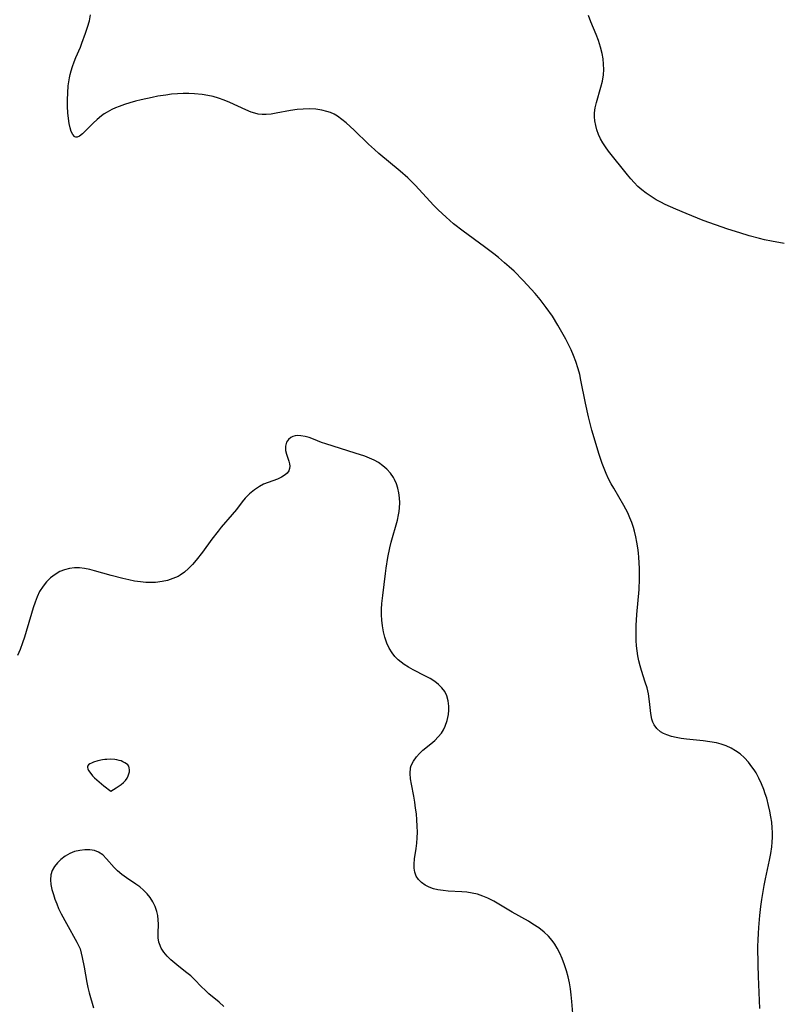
# Model space of a CAD drawing. Header units: metres. Extents: x 1073367 to 1082519, y 1569854 to 1574957.
# Tile 919 of 1056: x 1080263 to 1080472, y 1572868 to 1573139. Entities that reach past the tile are written whole.
import ezdxf

# ---------------------------------------------------------------- set-up
doc = ezdxf.new("R2010")
doc.units = ezdxf.units.M
doc.layers.add('CGG_CurvaNivelLidar_v1', color=253, linetype='Continuous', lineweight=30)

msp = doc.modelspace()

# ---------------------------------------------------------------- linework, layer by layer
at = {"layer": 'CGG_CurvaNivelLidar_v1'}
for p, q in [((1080282.5475, 1573138.5943, 73.5), (1080282.8643, 1573140.2278, 73.5)), ((1080420.7744, 1573138.3389, 73), (1080420.0833, 1573140.1157, 73)), ((1080281.5288, 1573135.1602, 73.5), (1080282.0851, 1573136.8684, 73.5)), ((1080282.0851, 1573136.8684, 73.5), (1080282.5475, 1573138.5943, 73.5)), ((1080422.2166, 1573134.8788, 73), (1080420.7744, 1573138.3389, 73)), ((1080280.5088, 1573132.4146, 73.5), (1080281.5288, 1573135.1602, 73.5)), ((1080422.8623, 1573133.1708, 73), (1080422.2166, 1573134.8788, 73)), ((1080280.0862, 1573131.371, 73.5), (1080280.5088, 1573132.4146, 73.5)), ((1080423.4176, 1573131.3863, 73), (1080422.8623, 1573133.1708, 73)), ((1080278.8432, 1573128.5077, 73.5), (1080280.0862, 1573131.371, 73.5)), ((1080423.8492, 1573129.5805, 73), (1080423.4176, 1573131.3863, 73)), ((1080424.0991, 1573128.1218, 73), (1080423.8492, 1573129.5805, 73)), ((1080277.5086, 1573124.8166, 73.5), (1080277.8993, 1573126.0659, 73.5)), ((1080277.8993, 1573126.0659, 73.5), (1080278.3494, 1573127.2955, 73.5)), ((1080278.3494, 1573127.2955, 73.5), (1080278.8432, 1573128.5077, 73.5)), ((1080424.2545, 1573126.6627, 73), (1080424.0991, 1573128.1218, 73)), ((1080424.303, 1573125.1644, 73), (1080424.2545, 1573126.6627, 73)), ((1080277.056, 1573122.8923, 73.5), (1080277.2619, 1573123.8597, 73.5)), ((1080277.2619, 1573123.8597, 73.5), (1080277.5086, 1573124.8166, 73.5)), ((1080423.9411, 1573121.9972, 73), (1080424.218, 1573123.6794, 73)), ((1080424.218, 1573123.6794, 73), (1080424.303, 1573125.1644, 73)), ((1080276.5782, 1573118.7694, 73.5), (1080276.7298, 1573120.7, 73.5)), ((1080276.7298, 1573120.7, 73.5), (1080276.8708, 1573121.7996, 73.5)), ((1080276.8708, 1573121.7996, 73.5), (1080277.056, 1573122.8923, 73.5)), ((1080423.5258, 1573120.3375, 73), (1080423.9411, 1573121.9972, 73)), ((1080276.525, 1573116.8477, 73.5), (1080276.5782, 1573118.7694, 73.5)), ((1080303.6105, 1573118.1566, 73.5), (1080301.4509, 1573117.8083, 73.5)), ((1080305.2208, 1573118.3607, 73.5), (1080303.6105, 1573118.1566, 73.5)), ((1080306.8308, 1573118.5069, 73.5), (1080305.2208, 1573118.3607, 73.5)), ((1080308.4383, 1573118.5835, 73.5), (1080306.8308, 1573118.5069, 73.5)), ((1080310.0088, 1573118.5804, 73.5), (1080308.4383, 1573118.5835, 73.5)), ((1080311.5714, 1573118.5034, 73.5), (1080310.0088, 1573118.5804, 73.5)), ((1080313.6345, 1573118.2924, 73.5), (1080311.5714, 1573118.5034, 73.5)), ((1080315.1558, 1573118.05, 73.5), (1080313.6345, 1573118.2924, 73.5)), ((1080316.6536, 1573117.7298, 73.5), (1080315.1558, 1573118.05, 73.5)), ((1080422.2735, 1573116.1158, 73), (1080423.5258, 1573120.3375, 73)), ((1080276.5508, 1573114.9576, 73.5), (1080276.525, 1573116.8477, 73.5)), ((1080292.2387, 1573115.5604, 73.5), (1080290.7829, 1573115.0379, 73.5)), ((1080293.7292, 1573116.0287, 73.5), (1080292.2387, 1573115.5604, 73.5)), ((1080295.2454, 1573116.4517, 73.5), (1080293.7292, 1573116.0287, 73.5)), ((1080296.7852, 1573116.8375, 73.5), (1080295.2454, 1573116.4517, 73.5)), ((1080299.8918, 1573117.5145, 73.5), (1080296.7852, 1573116.8375, 73.5)), ((1080301.4509, 1573117.8083, 73.5), (1080299.8918, 1573117.5145, 73.5)), ((1080318.1214, 1573117.3255, 73.5), (1080316.6536, 1573117.7298, 73.5)), ((1080319.7062, 1573116.7747, 73.5), (1080318.1214, 1573117.3255, 73.5)), ((1080321.2472, 1573116.1408, 73.5), (1080319.7062, 1573116.7747, 73.5)), ((1080325.6431, 1573114.0916, 73.5), (1080321.2472, 1573116.1408, 73.5)), ((1080421.9487, 1573114.6778, 73), (1080422.2735, 1573116.1158, 73)), ((1080276.6383, 1573113.2652, 73.5), (1080276.5508, 1573114.9576, 73.5)), ((1080276.7964, 1573111.6686, 73.5), (1080276.6383, 1573113.2652, 73.5)), ((1080286.6691, 1573112.9488, 73.5), (1080285.8775, 1573112.3846, 73.5)), ((1080287.4966, 1573113.4751, 73.5), (1080286.6691, 1573112.9488, 73.5)), ((1080288.7851, 1573114.1711, 73.5), (1080287.4966, 1573113.4751, 73.5)), ((1080289.7697, 1573114.6244, 73.5), (1080288.7851, 1573114.1711, 73.5)), ((1080290.7829, 1573115.0379, 73.5), (1080289.7697, 1573114.6244, 73.5)), ((1080327.1595, 1573113.4592, 73.5), (1080325.6431, 1573114.0916, 73.5)), ((1080328.1211, 1573113.1345, 73.5), (1080327.1595, 1573113.4592, 73.5)), ((1080329.092, 1573112.9037, 73.5), (1080328.1211, 1573113.1345, 73.5)), ((1080330.1633, 1573112.786, 73.5), (1080329.092, 1573112.9037, 73.5)), ((1080331.257, 1573112.7904, 73.5), (1080330.1633, 1573112.786, 73.5)), ((1080332.6416, 1573112.9295, 73.5), (1080331.257, 1573112.7904, 73.5)), ((1080334.0524, 1573113.1661, 73.5), (1080332.6416, 1573112.9295, 73.5)), ((1080337.9397, 1573113.8954, 73.5), (1080334.0524, 1573113.1661, 73.5)), ((1080339.7875, 1573114.1418, 73.5), (1080337.9397, 1573113.8954, 73.5)), ((1080341.5155, 1573114.2775, 73.5), (1080339.7875, 1573114.1418, 73.5)), ((1080343.2404, 1573114.3131, 73.5), (1080341.5155, 1573114.2775, 73.5)), ((1080344.9463, 1573114.2295, 73.5), (1080343.2404, 1573114.3131, 73.5)), ((1080346.6157, 1573113.9985, 73.5), (1080344.9463, 1573114.2295, 73.5)), ((1080347.9752, 1573113.6633, 73.5), (1080346.6157, 1573113.9985, 73.5)), ((1080348.9575, 1573113.3156, 73.5), (1080347.9752, 1573113.6633, 73.5)), ((1080349.9738, 1573112.8535, 73.5), (1080348.9575, 1573113.3156, 73.5)), ((1080350.9485, 1573112.3018, 73.5), (1080349.9738, 1573112.8535, 73.5)), ((1080421.7644, 1573112.1632, 73), (1080421.7707, 1573113.2372, 73)), ((1080421.7707, 1573113.2372, 73), (1080421.9487, 1573114.6778, 73)), ((1080277.0011, 1573110.3507, 73.5), (1080276.7964, 1573111.6686, 73.5)), ((1080277.2642, 1573109.154, 73.5), (1080277.0011, 1573110.3507, 73.5)), ((1080283.5864, 1573110.443, 73.5), (1080280.6338, 1573107.4951, 73.5)), ((1080284.6889, 1573111.4316, 73.5), (1080283.5864, 1573110.443, 73.5)), ((1080285.8775, 1573112.3846, 73.5), (1080284.6889, 1573111.4316, 73.5)), ((1080352.1676, 1573111.4456, 73.5), (1080350.9485, 1573112.3018, 73.5)), ((1080353.3331, 1573110.4784, 73.5), (1080352.1676, 1573111.4456, 73.5)), ((1080355.5206, 1573108.4399, 73.5), (1080353.3331, 1573110.4784, 73.5)), ((1080421.8592, 1573111.0883, 73), (1080421.7644, 1573112.1632, 73)), ((1080422.0884, 1573109.8028, 73), (1080421.8592, 1573111.0883, 73)), ((1080422.4339, 1573108.5294, 73), (1080422.0884, 1573109.8028, 73)), ((1080277.5849, 1573108.1171, 73.5), (1080277.2642, 1573109.154, 73.5)), ((1080277.9664, 1573107.2891, 73.5), (1080277.5849, 1573108.1171, 73.5)), ((1080278.416, 1573106.7308, 73.5), (1080277.9664, 1573107.2891, 73.5)), ((1080280.6338, 1573107.4951, 73.5), (1080279.8076, 1573106.8276, 73.5)), ((1080359.4634, 1573104.6117, 73.5), (1080355.5206, 1573108.4399, 73.5)), ((1080422.8917, 1573107.2777, 73), (1080422.4339, 1573108.5294, 73)), ((1080423.4257, 1573106.1224, 73), (1080422.8917, 1573107.2777, 73)), ((1080278.5947, 1573106.6111, 73.5), (1080278.416, 1573106.7308, 73.5)), ((1080278.8311, 1573106.529, 73.5), (1080278.5947, 1573106.6111, 73.5)), ((1080279.213, 1573106.549, 73.5), (1080278.8311, 1573106.529, 73.5)), ((1080279.8076, 1573106.8276, 73.5), (1080279.213, 1573106.549, 73.5)), ((1080361.1186, 1573103.1092, 73.5), (1080359.4634, 1573104.6117, 73.5)), ((1080424.0477, 1573104.9979, 73), (1080423.4257, 1573106.1224, 73)), ((1080424.7484, 1573103.9072, 73), (1080424.0477, 1573104.9979, 73)), ((1080362.3513, 1573102.0531, 73.5), (1080361.1186, 1573103.1092, 73.5)), ((1080368.2244, 1573097.2111, 73.5), (1080362.3513, 1573102.0531, 73.5)), ((1080425.6088, 1573102.7314, 73), (1080424.7484, 1573103.9072, 73)), ((1080430.8613, 1573096.1826, 73), (1080425.6088, 1573102.7314, 73)), ((1080370.2941, 1573095.3444, 73.5), (1080368.2244, 1573097.2111, 73.5)), ((1080431.7691, 1573095.0808, 73), (1080430.8613, 1573096.1826, 73)), ((1080371.3886, 1573094.2805, 73.5), (1080370.2941, 1573095.3444, 73.5)), ((1080372.4537, 1573093.1883, 73.5), (1080371.3886, 1573094.2805, 73.5)), ((1080432.7127, 1573094.016, 73), (1080431.7691, 1573095.0808, 73)), ((1080433.7331, 1573092.9931, 73), (1080432.7127, 1573094.016, 73)), ((1080376.3526, 1573088.9435, 73.5), (1080372.4537, 1573093.1883, 73.5)), ((1080434.8148, 1573092.03, 73), (1080433.7331, 1573092.9931, 73)), ((1080435.951, 1573091.1262, 73), (1080434.8148, 1573092.03, 73)), ((1080437.3261, 1573090.1586, 73), (1080435.951, 1573091.1262, 73)), ((1080377.5195, 1573087.721, 73.5), (1080376.3526, 1573088.9435, 73.5)), ((1080438.7642, 1573089.2781, 73), (1080437.3261, 1573090.1586, 73)), ((1080439.99, 1573088.6223, 73), (1080438.7642, 1573089.2781, 73)), ((1080441.2466, 1573088.0118, 73), (1080439.99, 1573088.6223, 73)), ((1080444.1248, 1573086.7229, 73), (1080441.2466, 1573088.0118, 73)), ((1080378.7077, 1573086.5195, 73.5), (1080377.5195, 1573087.721, 73.5)), ((1080380.8761, 1573084.4684, 73.5), (1080378.7077, 1573086.5195, 73.5)), ((1080447.0271, 1573085.5036, 73), (1080444.1248, 1573086.7229, 73)), ((1080451.7388, 1573083.6154, 73), (1080447.0271, 1573085.5036, 73)), ((1080382.9224, 1573082.7106, 73.5), (1080380.8761, 1573084.4684, 73.5)), ((1080385.562, 1573080.6303, 73.5), (1080382.9224, 1573082.7106, 73.5)), ((1080455.1154, 1573082.3739, 73), (1080451.7388, 1573083.6154, 73)), ((1080391.4139, 1573076.3661, 73.5), (1080385.562, 1573080.6303, 73.5)), ((1080458.4666, 1573081.2292, 73), (1080455.1154, 1573082.3739, 73)), ((1080461.8455, 1573080.1535, 73), (1080458.4666, 1573081.2292, 73)), ((1080464.3678, 1573079.4082, 73), (1080461.8455, 1573080.1535, 73)), ((1080467.1818, 1573078.6436, 73), (1080464.3678, 1573079.4082, 73)), ((1080468.5973, 1573078.2988, 73), (1080467.1818, 1573078.6436, 73)), ((1080470.5424, 1573077.8782, 73), (1080468.5973, 1573078.2988, 73)), ((1080473.987, 1573077.2249, 73), (1080470.5424, 1573077.8782, 73)), ((1080393.9929, 1573074.4055, 73.5), (1080391.4139, 1573076.3661, 73.5)), ((1080395.2607, 1573073.3991, 73.5), (1080393.9929, 1573074.4055, 73.5)), ((1080396.995, 1573071.9615, 73.5), (1080395.2607, 1573073.3991, 73.5)), ((1080398.2604, 1573070.8522, 73.5), (1080396.995, 1573071.9615, 73.5)), ((1080399.5761, 1573069.6231, 73.5), (1080398.2604, 1573070.8522, 73.5)), ((1080402.1149, 1573067.0652, 73.5), (1080399.5761, 1573069.6231, 73.5)), ((1080404.3368, 1573064.6707, 73.5), (1080402.1149, 1573067.0652, 73.5)), ((1080405.4157, 1573063.445, 73.5), (1080404.3368, 1573064.6707, 73.5)), ((1080406.792, 1573061.7939, 73.5), (1080405.4157, 1573063.445, 73.5)), ((1080408.4524, 1573059.6266, 73.5), (1080406.792, 1573061.7939, 73.5)), ((1080410.1391, 1573057.2114, 73.5), (1080408.4524, 1573059.6266, 73.5)), ((1080411.6906, 1573054.7532, 73.5), (1080410.1391, 1573057.2114, 73.5)), ((1080413.1411, 1573052.2169, 73.5), (1080411.6906, 1573054.7532, 73.5)), ((1080413.8416, 1573050.9062, 73.5), (1080413.1411, 1573052.2169, 73.5)), ((1080414.514, 1573049.5837, 73.5), (1080413.8416, 1573050.9062, 73.5)), ((1080415.2792, 1573047.9792, 73.5), (1080414.514, 1573049.5837, 73.5)), ((1080415.989, 1573046.3554, 73.5), (1080415.2792, 1573047.9792, 73.5)), ((1080416.6295, 1573044.7087, 73.5), (1080415.989, 1573046.3554, 73.5)), ((1080417.2638, 1573042.7527, 73.5), (1080416.6295, 1573044.7087, 73.5)), ((1080417.6738, 1573041.1783, 73.5), (1080417.2638, 1573042.7527, 73.5)), ((1080418.0262, 1573039.5852, 73.5), (1080417.6738, 1573041.1783, 73.5)), ((1080419.2289, 1573033.257, 73.5), (1080418.0262, 1573039.5852, 73.5)), ((1080420.0629, 1573029.5379, 73.5), (1080419.2289, 1573033.257, 73.5)), ((1080420.5348, 1573027.6937, 73.5), (1080420.0629, 1573029.5379, 73.5)), ((1080421.0457, 1573025.8638, 73.5), (1080420.5348, 1573027.6937, 73.5)), ((1080423.0744, 1573019.0917, 73.5), (1080421.0457, 1573025.8638, 73.5)), ((1080337.4097, 1573023.2173, 74), (1080336.9234, 1573022.5155, 74)), ((1080338.0858, 1573023.7695, 74), (1080337.4097, 1573023.2173, 74)), ((1080338.6509, 1573024.0506, 74), (1080338.0858, 1573023.7695, 74)), ((1080339.2794, 1573024.2377, 74), (1080338.6509, 1573024.0506, 74)), ((1080340.0454, 1573024.3297, 74), (1080339.2794, 1573024.2377, 74)), ((1080340.8596, 1573024.3058, 74), (1080340.0454, 1573024.3297, 74)), ((1080341.9868, 1573024.1175, 74), (1080340.8596, 1573024.3058, 74)), ((1080343.1489, 1573023.7882, 74), (1080341.9868, 1573024.1175, 74)), ((1080344.3269, 1573023.3554, 74), (1080343.1489, 1573023.7882, 74)), ((1080346.5642, 1573022.4324, 74), (1080344.3269, 1573023.3554, 74)), ((1080336.9234, 1573022.5155, 74), (1080336.6123, 1573021.4174, 74)), ((1080336.6123, 1573021.4174, 74), (1080336.6358, 1573020.2204, 74)), ((1080336.6358, 1573020.2204, 74), (1080336.8701, 1573019.2029, 74)), ((1080347.7215, 1573022.0258, 74), (1080346.5642, 1573022.4324, 74)), ((1080355.8109, 1573019.524, 74), (1080347.7215, 1573022.0258, 74)), ((1080336.8701, 1573019.2029, 74), (1080337.5431, 1573017.2467, 74)), ((1080358.4607, 1573018.6424, 74), (1080355.8109, 1573019.524, 74)), ((1080359.7689, 1573018.1302, 74), (1080358.4607, 1573018.6424, 74)), ((1080361.028, 1573017.5526, 74), (1080359.7689, 1573018.1302, 74)), ((1080362.2202, 1573016.8906, 74), (1080361.028, 1573017.5526, 74)), ((1080423.8651, 1573016.6824, 73.5), (1080423.0744, 1573019.0917, 73.5)), ((1080337.7423, 1573015.2719, 74), (1080337.5229, 1573014.6464, 74)), ((1080337.5431, 1573017.2467, 74), (1080337.7275, 1573016.5774, 74)), ((1080337.7275, 1573016.5774, 74), (1080337.8081, 1573015.921, 74)), ((1080337.8081, 1573015.921, 74), (1080337.7423, 1573015.2719, 74)), ((1080363.4408, 1573016.0397, 74), (1080362.2202, 1573016.8906, 74)), ((1080364.5452, 1573015.0719, 74), (1080363.4408, 1573016.0397, 74)), ((1080365.5182, 1573013.9955, 74), (1080364.5452, 1573015.0719, 74)), ((1080424.398, 1573015.2536, 73.5), (1080423.8651, 1573016.6824, 73.5)), ((1080424.9856, 1573013.8482, 73.5), (1080424.398, 1573015.2536, 73.5)), ((1080334.3567, 1573012.3455, 74), (1080331.8519, 1573011.4349, 74)), ((1080335.4751, 1573012.83, 74), (1080334.3567, 1573012.3455, 74)), ((1080336.5293, 1573013.4732, 74), (1080335.4751, 1573012.83, 74)), ((1080337.0931, 1573014, 74), (1080336.5293, 1573013.4732, 74)), ((1080337.5229, 1573014.6464, 74), (1080337.0931, 1573014, 74)), ((1080366.3365, 1573012.8125, 74), (1080365.5182, 1573013.9955, 74)), ((1080366.6567, 1573012.2266, 74), (1080366.3365, 1573012.8125, 74)), ((1080367.1677, 1573011.0516, 74), (1080366.6567, 1573012.2266, 74)), ((1080425.6482, 1573012.4464, 73.5), (1080424.9856, 1573013.8482, 73.5)), ((1080426.3673, 1573011.0716, 73.5), (1080425.6482, 1573012.4464, 73.5)), ((1080328.0351, 1573009.416, 74), (1080326.7093, 1573008.3118, 74)), ((1080329.4566, 1573010.3451, 74), (1080328.0351, 1573009.416, 74)), ((1080330.5559, 1573010.9022, 74), (1080329.4566, 1573010.3451, 74)), ((1080331.8519, 1573011.4349, 74), (1080330.5559, 1573010.9022, 74)), ((1080367.5588, 1573009.8177, 74), (1080367.1677, 1573011.0516, 74)), ((1080367.8389, 1573008.5394, 74), (1080367.5588, 1573009.8177, 74)), ((1080427.0722, 1573009.8204, 73.5), (1080426.3673, 1573011.0716, 73.5)), ((1080429.8812, 1573005.0437, 73.5), (1080427.0722, 1573009.8204, 73.5)), ((1080325.4966, 1573007.0612, 74), (1080324.6885, 1573006.0724, 74)), ((1080326.7093, 1573008.3118, 74), (1080325.4966, 1573007.0612, 74)), ((1080368.0168, 1573007.1808, 74), (1080367.8389, 1573008.5394, 74)), ((1080368.0819, 1573005.7994, 74), (1080368.0168, 1573007.1808, 74)), ((1080323.1166, 1573004.0027, 74), (1080321.9495, 1573002.5798, 74)), ((1080324.6885, 1573006.0724, 74), (1080323.1166, 1573004.0027, 74)), ((1080367.9262, 1573003.4529, 74), (1080368.0311, 1573004.4053, 74)), ((1080368.0311, 1573004.4053, 74), (1080368.0819, 1573005.7994, 74)), ((1080430.9311, 1573003.026, 73.5), (1080429.8812, 1573005.0437, 73.5)), ((1080321.9495, 1573002.5798, 74), (1080318.9048, 1572999.0855, 74)), ((1080367.4344, 1573001.0172, 74), (1080367.7698, 1573002.5144, 74)), ((1080367.7698, 1573002.5144, 74), (1080367.9262, 1573003.4529, 74)), ((1080431.5086, 1573001.7057, 73.5), (1080430.9311, 1573003.026, 73.5)), ((1080432.0178, 1573000.3548, 73.5), (1080431.5086, 1573001.7057, 73.5)), ((1080318.9048, 1572999.0855, 74), (1080318.0119, 1572998.0096, 74)), ((1080365.735, 1572994.9696, 74), (1080367.4344, 1573001.0172, 74)), ((1080432.4669, 1572998.9787, 73.5), (1080432.0178, 1573000.3548, 73.5)), ((1080432.7548, 1572997.9782, 73.5), (1080432.4669, 1572998.9787, 73.5)), ((1080316.2866, 1572995.7867, 74), (1080313.6857, 1572992.1897, 74)), ((1080318.0119, 1572998.0096, 74), (1080316.2866, 1572995.7867, 74)), ((1080433.1291, 1572996.4787, 73.5), (1080432.7548, 1572997.9782, 73.5)), ((1080433.4439, 1572994.9612, 73.5), (1080433.1291, 1572996.4787, 73.5)), ((1080364.833, 1572990.7819, 74), (1080365.3644, 1572993.433, 74)), ((1080365.3644, 1572993.433, 74), (1080365.735, 1572994.9696, 74)), ((1080433.6999, 1572993.4286, 73.5), (1080433.4439, 1572994.9612, 73.5)), ((1080433.876, 1572992.069, 73.5), (1080433.6999, 1572993.4286, 73.5)), ((1080313.6857, 1572992.1897, 74), (1080311.9828, 1572989.9849, 74)), ((1080364.3396, 1572987.7841, 74), (1080364.833, 1572990.7819, 74)), ((1080434.0102, 1572990.7014, 73.5), (1080433.876, 1572992.069, 73.5)), ((1080434.1061, 1572989.3276, 73.5), (1080434.0102, 1572990.7014, 73.5)), ((1080277.0534, 1572987.7378, 74), (1080275.7025, 1572987.3761, 74)), ((1080278.4462, 1572987.9076, 74), (1080277.0534, 1572987.7378, 74)), ((1080279.8334, 1572987.8781, 74), (1080278.4462, 1572987.9076, 74)), ((1080281.245, 1572987.6941, 74), (1080279.8334, 1572987.8781, 74)), ((1080282.6777, 1572987.3998, 74), (1080281.245, 1572987.6941, 74)), ((1080309.9178, 1572987.7249, 74), (1080308.7986, 1572986.7384, 74)), ((1080310.9747, 1572988.8155, 74), (1080309.9178, 1572987.7249, 74)), ((1080311.9828, 1572989.9849, 74), (1080310.9747, 1572988.8155, 74)), ((1080364.1337, 1572986.3472, 74), (1080364.3396, 1572987.7841, 74)), ((1080434.1751, 1572987.662, 73.5), (1080434.1061, 1572989.3276, 73.5)), ((1080434.1894, 1572984.8954, 73.5), (1080434.1751, 1572987.662, 73.5)), ((1080271.8821, 1572985.15, 74), (1080270.7704, 1572984.0738, 74)), ((1080273.099, 1572986.0773, 74), (1080271.8821, 1572985.15, 74)), ((1080274.4078, 1572986.8379, 74), (1080273.099, 1572986.0773, 74)), ((1080275.7025, 1572987.3761, 74), (1080274.4078, 1572986.8379, 74)), ((1080283.9752, 1572987.0737, 74), (1080282.6777, 1572987.3998, 74)), ((1080288.5787, 1572985.753, 74), (1080283.9752, 1572987.0737, 74)), ((1080291.7603, 1572984.9269, 74), (1080288.5787, 1572985.753, 74)), ((1080293.3956, 1572984.5599, 74), (1080291.7603, 1572984.9269, 74)), ((1080305.5998, 1572984.9092, 74), (1080304.1313, 1572984.4402, 74)), ((1080306.9913, 1572985.5376, 74), (1080305.5998, 1572984.9092, 74)), ((1080307.6004, 1572985.8878, 74), (1080306.9913, 1572985.5376, 74)), ((1080308.7986, 1572986.7384, 74), (1080307.6004, 1572985.8878, 74)), ((1080363.3874, 1572980.2869, 74), (1080364.1337, 1572986.3472, 74)), ((1080269.7844, 1572982.8564, 74), (1080268.8562, 1572981.3372, 74)), ((1080270.7704, 1572984.0738, 74), (1080269.7844, 1572982.8564, 74)), ((1080295.0316, 1572984.2475, 74), (1080293.3956, 1572984.5599, 74)), ((1080296.6641, 1572984.008, 74), (1080295.0316, 1572984.2475, 74)), ((1080298.1204, 1572983.8746, 74), (1080296.6641, 1572984.008, 74)), ((1080299.0018, 1572983.8407, 74), (1080298.1204, 1572983.8746, 74)), ((1080300.8216, 1572983.8943, 74), (1080299.0018, 1572983.8407, 74)), ((1080302.6049, 1572984.1111, 74), (1080300.8216, 1572983.8943, 74)), ((1080304.1313, 1572984.4402, 74), (1080302.6049, 1572984.1111, 74)), ((1080434.06, 1572981.9522, 73.5), (1080434.1894, 1572984.8954, 73.5)), ((1080268.1826, 1572979.9262, 74), (1080267.5927, 1572978.4408, 74)), ((1080268.8562, 1572981.3372, 74), (1080268.1826, 1572979.9262, 74)), ((1080363.1871, 1572978.0606, 74), (1080363.3874, 1572980.2869, 74)), ((1080433.4464, 1572975.0083, 73.5), (1080434.06, 1572981.9522, 73.5)), ((1080267.0647, 1572976.901, 74), (1080266.5807, 1572975.3233, 74)), ((1080267.5927, 1572978.4408, 74), (1080267.0647, 1572976.901, 74)), ((1080363.1004, 1572976.5163, 74), (1080363.1871, 1572978.0606, 74)), ((1080266.5807, 1572975.3233, 74), (1080265.1773, 1572970.3692, 74)), ((1080363.075, 1572974.9835, 74), (1080363.1004, 1572976.5163, 74)), ((1080363.1308, 1572973.4663, 74), (1080363.075, 1572974.9835, 74)), ((1080433.2528, 1572971.9915, 73.5), (1080433.4464, 1572975.0083, 73.5)), ((1080363.3006, 1572971.8685, 74), (1080363.1308, 1572973.4663, 74)), ((1080363.5822, 1572970.3024, 74), (1080363.3006, 1572971.8685, 74)), ((1080433.2118, 1572970.5616, 73.5), (1080433.2528, 1572971.9915, 73.5)), ((1080264.6924, 1572968.7715, 74), (1080264.1718, 1572967.2064, 74)), ((1080265.1773, 1572970.3692, 74), (1080264.6924, 1572968.7715, 74)), ((1080363.9737, 1572968.7782, 74), (1080363.5822, 1572970.3024, 74)), ((1080364.5347, 1572967.173, 74), (1080363.9737, 1572968.7782, 74)), ((1080433.2455, 1572967.8483, 73.5), (1080433.2118, 1572970.5616, 73.5)), ((1080264.1718, 1572967.2064, 74), (1080263.4938, 1572965.4319, 74)), ((1080365.1868, 1572965.7706, 74), (1080364.5347, 1572967.173, 74)), ((1080433.3315, 1572966.4226, 73.5), (1080433.2455, 1572967.8483, 73.5)), ((1080433.4746, 1572965.0097, 73.5), (1080433.3315, 1572966.4226, 73.5)), ((1080263.4938, 1572965.4319, 74), (1080262.7141, 1572963.7633, 74)), ((1080365.9884, 1572964.4652, 74), (1080365.1868, 1572965.7706, 74)), ((1080366.7734, 1572963.4802, 74), (1080365.9884, 1572964.4652, 74)), ((1080367.6622, 1572962.5773, 74), (1080366.7734, 1572963.4802, 74)), ((1080433.6872, 1572963.6136, 73.5), (1080433.4746, 1572965.0097, 73.5)), ((1080433.975, 1572962.2491, 73.5), (1080433.6872, 1572963.6136, 73.5)), ((1080368.4679, 1572961.891, 74), (1080367.6622, 1572962.5773, 74)), ((1080369.3274, 1572961.2589, 74), (1080368.4679, 1572961.891, 74)), ((1080370.5388, 1572960.4953, 74), (1080369.3274, 1572961.2589, 74)), ((1080371.8032, 1572959.7965, 74), (1080370.5388, 1572960.4953, 74)), ((1080434.3254, 1572960.9035, 73.5), (1080433.975, 1572962.2491, 73.5)), ((1080434.7201, 1572959.5757, 73.5), (1080434.3254, 1572960.9035, 73.5)), ((1080375.1996, 1572958.0782, 74), (1080371.8032, 1572959.7965, 74)), ((1080376.5041, 1572957.3683, 74), (1080375.1996, 1572958.0782, 74)), ((1080435.7549, 1572956.3719, 73.5), (1080434.7201, 1572959.5757, 73.5)), ((1080377.7276, 1572956.5965, 74), (1080376.5041, 1572957.3683, 74)), ((1080378.7753, 1572955.7819, 74), (1080377.7276, 1572956.5965, 74)), ((1080379.6873, 1572954.8738, 74), (1080378.7753, 1572955.7819, 74)), ((1080436.222, 1572954.7889, 73.5), (1080435.7549, 1572956.3719, 73.5)), ((1080380.4692, 1572953.8093, 74), (1080379.6873, 1572954.8738, 74)), ((1080381.0419, 1572952.6473, 74), (1080380.4692, 1572953.8093, 74)), ((1080381.4187, 1572951.257, 74), (1080381.0419, 1572952.6473, 74)), ((1080436.5943, 1572953.2111, 73.5), (1080436.222, 1572954.7889, 73.5)), ((1080436.9018, 1572951.0708, 73.5), (1080436.5943, 1572953.2111, 73.5)), ((1080381.5765, 1572949.7956, 74), (1080381.4187, 1572951.257, 74)), ((1080381.5837, 1572948.6435, 74), (1080381.5765, 1572949.7956, 74)), ((1080437.2514, 1572947.7291, 73.5), (1080436.9018, 1572951.0708, 73.5)), ((1080381.1694, 1572945.8556, 74), (1080381.4902, 1572947.4821, 74)), ((1080381.4902, 1572947.4821, 74), (1080381.5837, 1572948.6435, 74)), ((1080437.5629, 1572946.1816, 73.5), (1080437.2514, 1572947.7291, 73.5)), ((1080380.139, 1572943.2935, 74), (1080380.6247, 1572944.2814, 74)), ((1080380.6247, 1572944.2814, 74), (1080381.1694, 1572945.8556, 74)), ((1080437.8333, 1572945.3653, 73.5), (1080437.5629, 1572946.1816, 73.5)), ((1080438.1905, 1572944.6048, 73.5), (1080437.8333, 1572945.3653, 73.5)), ((1080438.9155, 1572943.5903, 73.5), (1080438.1905, 1572944.6048, 73.5)), ((1080378.7157, 1572941.3154, 74), (1080379.5527, 1572942.3594, 74)), ((1080379.5527, 1572942.3594, 74), (1080380.139, 1572943.2935, 74)), ((1080439.9528, 1572942.7021, 73.5), (1080438.9155, 1572943.5903, 73.5)), ((1080440.7916, 1572942.2271, 73.5), (1080439.9528, 1572942.7021, 73.5)), ((1080441.717, 1572941.84, 73.5), (1080440.7916, 1572942.2271, 73.5)), ((1080442.9607, 1572941.4538, 73.5), (1080441.717, 1572941.84, 73.5)), ((1080374.4385, 1572937.6444, 74), (1080376.6692, 1572939.4327, 74)), ((1080376.6692, 1572939.4327, 74), (1080377.7671, 1572940.3628, 74)), ((1080377.7671, 1572940.3628, 74), (1080378.7157, 1572941.3154, 74)), ((1080444.2873, 1572941.1496, 73.5), (1080442.9607, 1572941.4538, 73.5)), ((1080445.676, 1572940.9094, 73.5), (1080444.2873, 1572941.1496, 73.5)), ((1080447.0599, 1572940.723, 73.5), (1080445.676, 1572940.9094, 73.5)), ((1080451.6758, 1572940.207, 73.5), (1080447.0599, 1572940.723, 73.5)), ((1080453.5213, 1572939.9675, 73.5), (1080451.6758, 1572940.207, 73.5)), ((1080455.3359, 1572939.6398, 73.5), (1080453.5213, 1572939.9675, 73.5)), ((1080456.7022, 1572939.2864, 73.5), (1080455.3359, 1572939.6398, 73.5)), ((1080458.0243, 1572938.8274, 73.5), (1080456.7022, 1572939.2864, 73.5)), ((1080459.3713, 1572938.2104, 73.5), (1080458.0243, 1572938.8274, 73.5)), ((1080372.6745, 1572935.85, 74), (1080373.5085, 1572936.7745, 74)), ((1080373.5085, 1572936.7745, 74), (1080374.4385, 1572937.6444, 74)), ((1080460.6488, 1572937.4686, 73.5), (1080459.3713, 1572938.2104, 73.5)), ((1080461.8491, 1572936.6089, 73.5), (1080460.6488, 1572937.4686, 73.5)), ((1080463.0508, 1572935.5522, 73.5), (1080461.8491, 1572936.6089, 73.5)), ((1080282.2804, 1572933.5724, 74.5), (1080282.0612, 1572933.2537, 74.5)), ((1080282.6438, 1572933.8473, 74.5), (1080282.2804, 1572933.5724, 74.5)), ((1080283.1098, 1572934.0897, 74.5), (1080282.6438, 1572933.8473, 74.5)), ((1080283.6479, 1572934.307, 74.5), (1080283.1098, 1572934.0897, 74.5)), ((1080284.8591, 1572934.6811, 74.5), (1080283.6479, 1572934.307, 74.5)), ((1080286.1686, 1572934.9708, 74.5), (1080284.8591, 1572934.6811, 74.5)), ((1080286.8424, 1572935.072, 74.5), (1080286.1686, 1572934.9708, 74.5)), ((1080287.392, 1572935.1256, 74.5), (1080286.8424, 1572935.072, 74.5)), ((1080288.4944, 1572935.1577, 74.5), (1080287.392, 1572935.1256, 74.5)), ((1080289.6046, 1572935.0823, 74.5), (1080288.4944, 1572935.1577, 74.5)), ((1080290.1457, 1572934.996, 74.5), (1080289.6046, 1572935.0823, 74.5)), ((1080290.7289, 1572934.8556, 74.5), (1080290.1457, 1572934.996, 74.5)), ((1080291.2893, 1572934.6738, 74.5), (1080290.7289, 1572934.8556, 74.5)), ((1080291.8206, 1572934.4557, 74.5), (1080291.2893, 1572934.6738, 74.5)), ((1080292.3137, 1572934.2036, 74.5), (1080291.8206, 1572934.4557, 74.5)), ((1080292.7551, 1572933.916, 74.5), (1080292.3137, 1572934.2036, 74.5)), ((1080293.1263, 1572933.5884, 74.5), (1080292.7551, 1572933.916, 74.5)), ((1080293.4024, 1572933.2123, 74.5), (1080293.1263, 1572933.5884, 74.5)), ((1080371.0939, 1572932.8009, 74), (1080371.2522, 1572933.3902, 74)), ((1080371.2522, 1572933.3902, 74), (1080371.8382, 1572934.664, 74)), ((1080371.8382, 1572934.664, 74), (1080372.6745, 1572935.85, 74)), ((1080464.1527, 1572934.38, 73.5), (1080463.0508, 1572935.5522, 73.5)), ((1080465.153, 1572933.1066, 73.5), (1080464.1527, 1572934.38, 73.5)), ((1080282.0612, 1572933.2537, 74.5), (1080282.0215, 1572932.888, 74.5)), ((1080282.0215, 1572932.888, 74.5), (1080282.1275, 1572932.4799, 74.5)), ((1080282.1275, 1572932.4799, 74.5), (1080282.3424, 1572932.0415, 74.5)), ((1080282.3424, 1572932.0415, 74.5), (1080282.6386, 1572931.5823, 74.5)), ((1080282.6386, 1572931.5823, 74.5), (1080283.4138, 1572930.6201, 74.5)), ((1080293.2884, 1572930.5811, 74.5), (1080293.4728, 1572931.1487, 74.5)), ((1080293.5676, 1572932.7532, 74.5), (1080293.4024, 1572933.2123, 74.5)), ((1080293.4728, 1572931.1487, 74.5), (1080293.5834, 1572931.7057, 74.5)), ((1080293.6202, 1572932.2454, 74.5), (1080293.5676, 1572932.7532, 74.5)), ((1080293.5834, 1572931.7057, 74.5), (1080293.6202, 1572932.2454, 74.5)), ((1080370.9533, 1572931.2572, 74), (1080371.0939, 1572932.8009, 74)), ((1080371.0575, 1572929.8013, 74), (1080370.9533, 1572931.2572, 74)), ((1080465.7291, 1572932.2559, 73.5), (1080465.153, 1572933.1066, 73.5)), ((1080466.2663, 1572931.3735, 73.5), (1080465.7291, 1572932.2559, 73.5)), ((1080467.0507, 1572929.9138, 73.5), (1080466.2663, 1572931.3735, 73.5)), ((1080283.4138, 1572930.6201, 74.5), (1080283.9467, 1572930.0678, 74.5)), ((1080283.9467, 1572930.0678, 74.5), (1080285.2329, 1572928.9029, 74.5)), ((1080285.2329, 1572928.9029, 74.5), (1080286.5814, 1572927.8161, 74.5)), ((1080289.9525, 1572927.2348, 74.5), (1080291.2844, 1572928.1842, 74.5)), ((1080291.2844, 1572928.1842, 74.5), (1080291.9348, 1572928.7427, 74.5)), ((1080291.9348, 1572928.7427, 74.5), (1080292.5097, 1572929.341, 74.5)), ((1080292.5097, 1572929.341, 74.5), (1080292.969, 1572929.9685, 74.5)), ((1080292.969, 1572929.9685, 74.5), (1080293.2884, 1572930.5811, 74.5)), ((1080371.297, 1572928.2841, 74), (1080371.0575, 1572929.8013, 74)), ((1080371.928, 1572925.0207, 74), (1080371.297, 1572928.2841, 74)), ((1080467.756, 1572928.4004, 73.5), (1080467.0507, 1572929.9138, 73.5)), ((1080468.386, 1572926.8438, 73.5), (1080467.756, 1572928.4004, 73.5)), ((1080286.5814, 1572927.8161, 74.5), (1080288.5, 1572926.3705, 74.5)), ((1080288.5, 1572926.3705, 74.5), (1080289.9525, 1572927.2348, 74.5)), ((1080468.8176, 1572925.6272, 73.5), (1080468.386, 1572926.8438, 73.5)), ((1080469.2062, 1572924.3933, 73.5), (1080468.8176, 1572925.6272, 73.5)), ((1080372.2315, 1572923.2859, 74), (1080371.928, 1572925.0207, 74)), ((1080372.4677, 1572921.7033, 74), (1080372.2315, 1572923.2859, 74)), ((1080469.7413, 1572922.3923, 73.5), (1080469.2062, 1572924.3933, 73.5)), ((1080372.664, 1572920.1036, 74), (1080372.4677, 1572921.7033, 74)), ((1080372.816, 1572918.4955, 74), (1080372.664, 1572920.1036, 74)), ((1080470.0787, 1572920.8675, 73.5), (1080469.7413, 1572922.3923, 73.5)), ((1080470.3602, 1572919.3337, 73.5), (1080470.0787, 1572920.8675, 73.5)), ((1080372.9254, 1572916.6827, 74), (1080372.816, 1572918.4955, 74)), ((1080470.5831, 1572917.7945, 73.5), (1080470.3602, 1572919.3337, 73.5)), ((1080470.7405, 1572916.2527, 73.5), (1080470.5831, 1572917.7945, 73.5)), ((1080372.9082, 1572913.522, 74), (1080372.955, 1572915.0937, 74)), ((1080372.955, 1572915.0937, 74), (1080372.9254, 1572916.6827, 74)), ((1080470.8138, 1572914.9556, 73.5), (1080470.7405, 1572916.2527, 73.5)), ((1080470.8219, 1572913.659, 73.5), (1080470.8138, 1572914.9556, 73.5)), ((1080372.6055, 1572910.5933, 74), (1080372.7846, 1572912.0416, 74)), ((1080372.7846, 1572912.0416, 74), (1080372.9082, 1572913.522, 74)), ((1080470.6162, 1572911.0166, 73.5), (1080470.7535, 1572912.3369, 73.5)), ((1080470.7535, 1572912.3369, 73.5), (1080470.8219, 1572913.659, 73.5)), ((1080277.1524, 1572909.1514, 74.5), (1080275.8803, 1572908.4188, 74.5)), ((1080278.4968, 1572909.6915, 74.5), (1080277.1524, 1572909.1514, 74.5)), ((1080279.9211, 1572910.0165, 74.5), (1080278.4968, 1572909.6915, 74.5)), ((1080281.3506, 1572910.1588, 74.5), (1080279.9211, 1572910.0165, 74.5)), ((1080282.6833, 1572910.1613, 74.5), (1080281.3506, 1572910.1588, 74.5)), ((1080283.9433, 1572909.9964, 74.5), (1080282.6833, 1572910.1613, 74.5)), ((1080285.0918, 1572909.599, 74.5), (1080283.9433, 1572909.9964, 74.5)), ((1080286.24, 1572908.8053, 74.5), (1080285.0918, 1572909.599, 74.5)), ((1080372.1801, 1572907.6879, 74), (1080372.6055, 1572910.5933, 74)), ((1080469.9874, 1572907.3898, 73.5), (1080470.337, 1572909.2022, 73.5)), ((1080470.337, 1572909.2022, 73.5), (1080470.6162, 1572911.0166, 73.5)), ((1080273.7641, 1572906.609, 74.5), (1080272.9618, 1572905.5961, 74.5)), ((1080274.7095, 1572907.5299, 74.5), (1080273.7641, 1572906.609, 74.5)), ((1080275.8803, 1572908.4188, 74.5), (1080274.7095, 1572907.5299, 74.5)), ((1080287.2805, 1572907.7478, 74.5), (1080286.24, 1572908.8053, 74.5)), ((1080289.3949, 1572905.3196, 74.5), (1080287.2805, 1572907.7478, 74.5)), ((1080372.0423, 1572906.2577, 74), (1080372.1801, 1572907.6879, 74)), ((1080372.0513, 1572905.1134, 74), (1080372.0423, 1572906.2577, 74)), ((1080468.9007, 1572902.2369, 73.5), (1080469.9874, 1572907.3898, 73.5)), ((1080272.3406, 1572904.5022, 74.5), (1080271.9488, 1572903.332, 74.5)), ((1080272.9618, 1572905.5961, 74.5), (1080272.3406, 1572904.5022, 74.5)), ((1080290.3515, 1572904.3974, 74.5), (1080289.3949, 1572905.3196, 74.5)), ((1080291.5207, 1572903.4377, 74.5), (1080290.3515, 1572904.3974, 74.5)), ((1080372.2291, 1572904.0358, 74), (1080372.0513, 1572905.1134, 74)), ((1080372.6461, 1572902.98, 74), (1080372.2291, 1572904.0358, 74)), ((1080271.9488, 1572903.332, 74.5), (1080271.8265, 1572901.9119, 74.5)), ((1080271.8265, 1572901.9119, 74.5), (1080271.9559, 1572900.6175, 74.5)), ((1080292.7661, 1572902.5251, 74.5), (1080291.5207, 1572903.4377, 74.5)), ((1080295.3339, 1572900.7603, 74.5), (1080292.7661, 1572902.5251, 74.5)), ((1080373.2763, 1572902.0237, 74), (1080372.6461, 1572902.98, 74)), ((1080374.0886, 1572901.179, 74), (1080373.2763, 1572902.0237, 74)), ((1080375.0612, 1572900.464, 74), (1080374.0886, 1572901.179, 74)), ((1080468.5407, 1572900.335, 73.5), (1080468.9007, 1572902.2369, 73.5)), ((1080271.9559, 1572900.6175, 74.5), (1080272.2446, 1572899.2829, 74.5)), ((1080272.2446, 1572899.2829, 74.5), (1080272.6419, 1572897.9153, 74.5)), ((1080296.4458, 1572899.9611, 74.5), (1080295.3339, 1572900.7603, 74.5)), ((1080297.4931, 1572899.1035, 74.5), (1080296.4458, 1572899.9611, 74.5)), ((1080298.4738, 1572898.1166, 74.5), (1080297.4931, 1572899.1035, 74.5)), ((1080299.3388, 1572897.0337, 74.5), (1080298.4738, 1572898.1166, 74.5)), ((1080376.1475, 1572899.9072, 74), (1080375.0612, 1572900.464, 74)), ((1080377.3421, 1572899.4806, 74), (1080376.1475, 1572899.9072, 74)), ((1080378.6197, 1572899.1736, 74), (1080377.3421, 1572899.4806, 74)), ((1080380.0159, 1572898.9684, 74), (1080378.6197, 1572899.1736, 74)), ((1080381.4591, 1572898.8446, 74), (1080380.0159, 1572898.9684, 74)), ((1080385.1695, 1572898.6395, 74), (1080381.4591, 1572898.8446, 74)), ((1080386.605, 1572898.5061, 74), (1080385.1695, 1572898.6395, 74)), ((1080388.0276, 1572898.2886, 74), (1080386.605, 1572898.5061, 74)), ((1080389.4973, 1572897.9378, 74), (1080388.0276, 1572898.2886, 74)), ((1080467.9065, 1572896.5135, 73.5), (1080468.5407, 1572900.335, 73.5)), ((1080272.6419, 1572897.9153, 74.5), (1080273.0699, 1572896.6353, 74.5)), ((1080273.0699, 1572896.6353, 74.5), (1080273.5524, 1572895.3454, 74.5)), ((1080300.0767, 1572895.8694, 74.5), (1080299.3388, 1572897.0337, 74.5)), ((1080300.6942, 1572894.5833, 74.5), (1080300.0767, 1572895.8694, 74.5)), ((1080390.9366, 1572897.4664, 74), (1080389.4973, 1572897.9378, 74)), ((1080392.3397, 1572896.8841, 74), (1080390.9366, 1572897.4664, 74)), ((1080394.0392, 1572896.0182, 74), (1080392.3397, 1572896.8841, 74)), ((1080399.0529, 1572893.0431, 74), (1080394.0392, 1572896.0182, 74)), ((1080467.6341, 1572894.5966, 73.5), (1080467.9065, 1572896.5135, 73.5)), ((1080273.5524, 1572895.3454, 74.5), (1080274.0926, 1572894.059, 74.5)), ((1080274.0926, 1572894.059, 74.5), (1080274.7897, 1572892.5893, 74.5)), ((1080301.1441, 1572893.2397, 74.5), (1080300.6942, 1572894.5833, 74.5)), ((1080301.3851, 1572892.0848, 74.5), (1080301.1441, 1572893.2397, 74.5)), ((1080403.5252, 1572890.5151, 74), (1080399.0529, 1572893.0431, 74)), ((1080467.3357, 1572892.1286, 73.5), (1080467.6341, 1572894.5966, 73.5)), ((1080274.7897, 1572892.5893, 74.5), (1080276.2235, 1572889.8744, 74.5)), ((1080301.5201, 1572890.9175, 74.5), (1080301.3851, 1572892.0848, 74.5)), ((1080301.5698, 1572889.7533, 74.5), (1080301.5201, 1572890.9175, 74.5)), ((1080404.8023, 1572889.7515, 74), (1080403.5252, 1572890.5151, 74)), ((1080467.0315, 1572888.7875, 73.5), (1080467.3357, 1572892.1286, 73.5)), ((1080276.2235, 1572889.8744, 74.5), (1080279.1168, 1572884.8, 74.5)), ((1080301.5249, 1572887.1943, 74.5), (1080301.5698, 1572889.7533, 74.5)), ((1080406.3829, 1572888.7059, 74), (1080404.8023, 1572889.7515, 74)), ((1080407.8603, 1572887.5514, 74), (1080406.3829, 1572888.7059, 74)), ((1080409.0324, 1572886.4295, 74), (1080407.8603, 1572887.5514, 74)), ((1080466.9221, 1572887.1163, 73.5), (1080467.0315, 1572888.7875, 73.5)), ((1080279.1168, 1572884.8, 74.5), (1080279.5818, 1572883.8541, 74.5)), ((1080301.5548, 1572885.9674, 74.5), (1080301.5249, 1572887.1943, 74.5)), ((1080301.7187, 1572884.7866, 74.5), (1080301.5548, 1572885.9674, 74.5)), ((1080301.8503, 1572884.2944, 74.5), (1080301.7187, 1572884.7866, 74.5)), ((1080410.0885, 1572885.2011, 74), (1080409.0324, 1572886.4295, 74)), ((1080410.8162, 1572884.1905, 74), (1080410.0885, 1572885.2011, 74)), ((1080466.798, 1572883.5357, 73.5), (1080466.8435, 1572885.4456, 73.5)), ((1080466.8435, 1572885.4456, 73.5), (1080466.9221, 1572887.1163, 73.5)), ((1080279.5818, 1572883.8541, 74.5), (1080279.9776, 1572882.875, 74.5)), ((1080279.9776, 1572882.875, 74.5), (1080280.3295, 1572881.7405, 74.5)), ((1080302.3678, 1572883.1019, 74.5), (1080301.8503, 1572884.2944, 74.5)), ((1080303.1046, 1572881.9754, 74.5), (1080302.3678, 1572883.1019, 74.5)), ((1080304.0063, 1572880.903, 74.5), (1080303.1046, 1572881.9754, 74.5)), ((1080411.4724, 1572883.1276, 74), (1080410.8162, 1572884.1905, 74)), ((1080412.206, 1572881.716, 74), (1080411.4724, 1572883.1276, 74)), ((1080466.8431, 1572878.5542, 73.5), (1080466.798, 1572883.5357, 73.5)), ((1080280.3295, 1572881.7405, 74.5), (1080280.6137, 1572880.5685, 74.5)), ((1080280.6137, 1572880.5685, 74.5), (1080281.1397, 1572877.8372, 74.5)), ((1080305.0277, 1572879.8758, 74.5), (1080304.0063, 1572880.903, 74.5)), ((1080306.0791, 1572878.9326, 74.5), (1080305.0277, 1572879.8758, 74.5)), ((1080412.8498, 1572880.2482, 74), (1080412.206, 1572881.716, 74)), ((1080413.5128, 1572878.4848, 74), (1080412.8498, 1572880.2482, 74)), ((1080281.1397, 1572877.8372, 74.5), (1080281.8601, 1572873.6533, 74.5)), ((1080307.1785, 1572878.0237, 74.5), (1080306.0791, 1572878.9326, 74.5)), ((1080309.4156, 1572876.3086, 74.5), (1080307.1785, 1572878.0237, 74.5)), ((1080414.0482, 1572876.8526, 74), (1080413.5128, 1572878.4848, 74)), ((1080414.5142, 1572875.1956, 74), (1080414.0482, 1572876.8526, 74)), ((1080466.9397, 1572875.2666, 73.5), (1080466.8431, 1572878.5542, 73.5)), ((1080310.4894, 1572875.4359, 74.5), (1080309.4156, 1572876.3086, 74.5)), ((1080311.5025, 1572874.4772, 74.5), (1080310.4894, 1572875.4359, 74.5)), ((1080313.4548, 1572872.4787, 74.5), (1080311.5025, 1572874.4772, 74.5)), ((1080414.893, 1572873.5151, 74), (1080414.5142, 1572875.1956, 74)), ((1080467.3031, 1572866.4824, 73.5), (1080466.9397, 1572875.2666, 73.5)), ((1080281.8601, 1572873.6533, 74.5), (1080282.1737, 1572872.243, 74.5)), ((1080282.1737, 1572872.243, 74.5), (1080282.535, 1572870.8324, 74.5)), ((1080314.4547, 1572871.5036, 74.5), (1080313.4548, 1572872.4787, 74.5)), ((1080315.4973, 1572870.5568, 74.5), (1080314.4547, 1572871.5036, 74.5)), ((1080415.1584, 1572871.9103, 74), (1080414.893, 1572873.5151, 74)), ((1080415.3591, 1572870.2912, 74), (1080415.1584, 1572871.9103, 74)), ((1080282.535, 1572870.8324, 74.5), (1080283.7378, 1572866.7031, 74.5)), ((1080318.2947, 1572868.2313, 74.5), (1080315.4973, 1572870.5568, 74.5)), ((1080415.5436, 1572868.4087, 74), (1080415.3591, 1572870.2912, 74)), ((1080415.7579, 1572865.1152, 74), (1080415.5436, 1572868.4087, 74)), ((1080319.5898, 1572867.0404, 74.5), (1080318.2947, 1572868.2313, 74.5))]:
    msp.add_line(p, q, dxfattribs=at)

doc.saveas('drawing.dxf')
